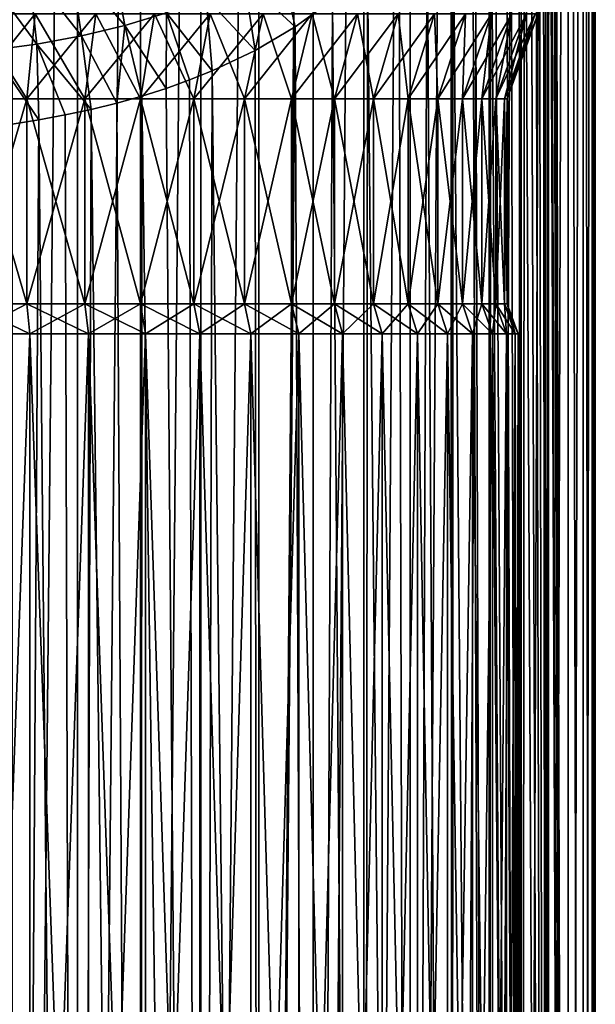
# Model space of a CAD drawing. Header units: metres. Extents: x -24 to 24, y -69 to 184.
# Tile 299 of 656: x 6 to 24, y 37 to 69. Entities that reach past the tile are written whole.
import ezdxf

# ---------------------------------------------------------------- set-up
doc = ezdxf.new("R2010")
doc.units = ezdxf.units.M
for name, color, linetype in [('367', 7, 'CONTINUOUS'), ('369', 7, 'CONTINUOUS'), ('404', 7, 'CONTINUOUS'), ('573', 2, 'CONTINUOUS'), ('574', 2, 'CONTINUOUS'), ('575', 2, 'CONTINUOUS'), ('576', 2, 'CONTINUOUS'), ('577', 2, 'CONTINUOUS'), ('578', 2, 'CONTINUOUS'), ('579', 2, 'CONTINUOUS'), ('580', 2, 'CONTINUOUS')]:
    doc.layers.add(name, color=color, linetype=linetype)

msp = doc.modelspace()

# ---------------------------------------------------------------- linework, layer by layer
at = {"layer": '367'}
for points in [[(7.493662, 145.2, -23.063121), (5.396133, -68.3, -23.642002), (5.396133, 145.2, -23.642002)], [(7.493662, -68.3, -23.063121), (5.396133, -68.3, -23.642002), (7.493662, 145.2, -23.063121)], [(9.530857, 145.2, -22.298548), (7.493662, -68.3, -23.063121), (7.493662, 145.2, -23.063121)], [(9.530857, -68.3, -22.298548), (7.493662, -68.3, -23.063121), (9.530857, 145.2, -22.298548)], [(11.491315, 145.2, -21.354442), (9.530857, -68.3, -22.298548), (9.530857, 145.2, -22.298548)], [(11.491315, -68.3, -21.354442), (9.530857, -68.3, -22.298548), (11.491315, 145.2, -21.354442)], [(13.359252, 145.2, -20.238401), (11.491315, -68.3, -21.354442), (11.491315, 145.2, -21.354442)], [(13.359252, -68.3, -20.238401), (11.491315, -68.3, -21.354442), (13.359252, 145.2, -20.238401)], [(15.119628, 145.2, -18.959413), (13.359252, -68.3, -20.238401), (13.359252, 145.2, -20.238401)], [(15.119628, -68.3, -18.959413), (13.359252, -68.3, -20.238401), (15.119628, 145.2, -18.959413)], [(16.758269, 145.2, -17.527775), (15.119628, -68.3, -18.959413), (15.119628, 145.2, -18.959413)], [(16.758269, -68.3, -17.527775), (15.119628, -68.3, -18.959413), (16.758269, 145.2, -17.527775)], [(18.261983, 145.2, -15.955014), (16.758269, -68.3, -17.527775), (16.758269, 145.2, -17.527775)], [(18.261983, -68.3, -15.955014), (16.758269, -68.3, -17.527775), (18.261983, 145.2, -15.955014)], [(19.618662, 145.2, -14.253792), (18.261983, -68.3, -15.955014), (18.261983, 145.2, -15.955014)], [(19.618662, -68.3, -14.253792), (18.261983, -68.3, -15.955014), (19.618662, 145.2, -14.253792)], [(20.817383, 145.2, -12.437807), (19.618662, -68.3, -14.253792), (19.618662, 145.2, -14.253792)], [(20.817383, -68.3, -12.437807), (19.618662, -68.3, -14.253792), (20.817383, 145.2, -12.437807)], [(21.848495, 145.2, -10.521681), (20.817383, -68.3, -12.437807), (20.817383, 145.2, -12.437807)], [(21.848495, -68.3, -10.521681), (20.817383, -68.3, -12.437807), (21.848495, 145.2, -10.521681)], [(22.703696, 145.2, -8.520839), (21.848495, -68.3, -10.521681), (21.848495, 145.2, -10.521681)], [(22.703696, -68.3, -8.520839), (21.848495, -68.3, -10.521681), (22.703696, 145.2, -8.520839)], [(23.376099, 145.2, -6.451394), (22.703696, -68.3, -8.520839), (22.703696, 145.2, -8.520839)], [(23.376099, -68.3, -6.451393), (22.703696, -68.3, -8.520839), (23.376099, 145.2, -6.451394)], [(23.860293, 145.2, -4.330005), (23.376099, -68.3, -6.451393), (23.376099, 145.2, -6.451394)], [(23.860293, -68.3, -4.330005), (23.376099, -68.3, -6.451393), (23.860293, 145.2, -4.330005)], [(24.152377, 145.2, -2.173753), (23.860293, -68.3, -4.330005), (23.860293, 145.2, -4.330005)], [(24.152377, -68.3, -2.173753), (23.860293, -68.3, -4.330005), (24.152377, 145.2, -2.173753)], [(24.25, 145.2), (24.152377, -68.3, -2.173753), (24.152377, 145.2, -2.173753)], [(24.25, -68.3), (24.152377, -68.3, -2.173753), (24.25, 145.2)]]:
    msp.add_3dface(points, dxfattribs=at)
at = {"layer": '369'}
for points in [[(23.376099, -68.3, 6.451394), (23.376099, 145.2, 6.451394), (22.88287, 113.273149, 8.027252)], [(23.376099, 145.2, 6.451394), (23.860293, -68.3, 4.330005), (23.860293, 145.2, 4.330005)], [(23.376099, -68.3, 6.451394), (23.860293, -68.3, 4.330005), (23.376099, 145.2, 6.451394)], [(23.860293, 145.2, 4.330005), (24.152377, -68.3, 2.173753), (24.152377, 145.2, 2.173753)], [(23.860293, -68.3, 4.330005), (24.152377, -68.3, 2.173753), (23.860293, 145.2, 4.330005)], [(24.152377, -68.3, 2.173753), (24.25, -68.3), (24.152377, 145.2, 2.173753)], [(24.25, -68.3), (24.25, 145.2), (24.152377, 145.2, 2.173753)], [(23.376099, -68.3, 6.451394), (22.88287, 113.273149, 8.027252), (22.88287, 106.484945, 8.027252)], [(22.88287, 99.696742, 8.027252), (23.376099, -68.3, 6.451394), (22.88287, 106.484945, 8.027252)], [(22.882864, 96.696752, 8.02727), (23.376099, -68.3, 6.451394), (22.88287, 99.696742, 8.027252)], [(22.88287, 93.696747, 8.027252), (23.376099, -68.3, 6.451394), (22.882864, 96.696752, 8.02727)], [(22.856185, 91.425076, 8.10292), (23.376099, -68.3, 6.451394), (22.88287, 93.696747, 8.027252)], [(22.849166, 91.14943, 8.122692), (23.376099, -68.3, 6.451394), (22.856185, 91.425076, 8.10292)], [(22.77413, 89.19575, 8.330756), (23.376099, -68.3, 6.451394), (22.849166, 91.14943, 8.122692)], [(22.74505, 88.653484, 8.409827), (23.376099, -68.3, 6.451394), (22.77413, 89.19575, 8.330756)], [(22.631783, 86.992527, 8.710045), (22.703696, -68.3, 8.520839), (22.74505, 88.653484, 8.409827)], [(22.703696, -68.3, 8.520839), (23.376099, -68.3, 6.451394), (22.74505, 88.653484, 8.409827)], [(22.565049, 86.211646, 8.881502), (22.703696, -68.3, 8.520839), (22.631783, 86.992527, 8.710045)], [(22.422019, 84.816178, 9.236642), (22.703696, -68.3, 8.520839), (22.565049, 86.211646, 8.881502)], [(22.302488, 83.843914, 9.521635), (22.703696, -68.3, 8.520839), (22.422019, 84.816178, 9.236642)], [(22.141036, 82.718582, 9.891259), (22.703696, -68.3, 8.520839), (22.302488, 83.843914, 9.521635)], [(21.953582, 81.605394, 10.300618), (22.703696, -68.3, 8.520839), (22.141036, 82.718582, 9.891259)], [(21.788843, 80.753692, 10.644662), (21.848495, -68.3, 10.521681), (21.953582, 81.605394, 10.300618)], [(21.848495, -68.3, 10.521681), (22.703696, -68.3, 8.520839), (21.953582, 81.605394, 10.300618)], [(21.515496, 79.533352, 11.186865), (21.848495, -68.3, 10.521681), (21.788843, 80.753692, 10.644662)], [(21.363948, 78.937674, 11.473631), (21.848495, -68.3, 10.521681), (21.515496, 79.533352, 11.186865)], [(20.986016, 77.641033, 12.151117), (21.848495, -68.3, 10.521681), (21.363948, 78.937674, 11.473631)], [(20.861252, 77.261043, 12.364088), (21.848495, -68.3, 10.521681), (20.986016, 77.641033, 12.151117)], [(20.361567, 75.919653, 13.170767), (20.817383, -68.3, 12.437807), (20.861252, 77.261043, 12.364088)], [(20.817383, -68.3, 12.437807), (21.848495, -68.3, 10.521681), (20.861252, 77.261043, 12.364088)], [(20.272249, 75.705287, 13.307834), (20.817383, -68.3, 12.437807), (20.361567, 75.919653, 13.170767)], [(19.63657, 74.349015, 14.229111), (20.817383, -68.3, 12.437807), (20.272249, 75.705287, 13.307834)], [(18.809153, 72.919451, 15.306151), (19.618662, -68.3, 14.253792), (19.589558, 74.258796, 14.293765)], [(19.589558, 74.258796, 14.293765), (19.618662, -68.3, 14.253792), (19.63657, 74.349015, 14.229111)], [(19.618662, -68.3, 14.253792), (20.817383, -68.3, 12.437807), (19.63657, 74.349015, 14.229111)], [(17.899708, 71.664852, 16.360408), (18.261983, -68.3, 15.955014), (18.809153, 72.919451, 15.306151)], [(18.261983, -68.3, 15.955014), (19.618662, -68.3, 14.253792), (18.809153, 72.919451, 15.306151)], [(16.877375, 70.528136, 17.413119), (18.261983, -68.3, 15.955014), (17.899708, 71.664852, 16.360408)], [(15.75032, 69.513851, 18.438815), (16.758269, -68.3, 17.527775), (16.877375, 70.528136, 17.413119)], [(16.758269, -68.3, 17.527775), (18.261983, -68.3, 15.955014), (16.877375, 70.528136, 17.413119)], [(14.535493, 68.627185, 19.410872), (15.119628, -68.3, 18.959413), (15.75032, 69.513851, 18.438815)], [(15.119628, -68.3, 18.959413), (16.758269, -68.3, 17.527775), (15.75032, 69.513851, 18.438815)], [(13.242505, 67.863377, 20.314984), (13.359252, -68.3, 20.238401), (14.535493, 68.627185, 19.410872)], [(13.359252, -68.3, 20.238401), (15.119628, -68.3, 18.959413), (14.535493, 68.627185, 19.410872)], [(11.855914, 67.204117, 21.154191), (13.359252, -68.3, 20.238401), (13.242505, 67.863377, 20.314984)], [(11.121725, 66.909234, 21.54924), (11.491315, -68.3, 21.354442), (11.855914, 67.204117, 21.154191)], [(11.491315, -68.3, 21.354442), (13.359252, -68.3, 20.238401), (11.855914, 67.204117, 21.154191)], [(10.360173, 66.636793, 21.92554), (11.491315, -68.3, 21.354442), (11.121725, 66.909234, 21.54924)], [(9.57352, 66.386954, 22.280265), (11.491315, -68.3, 21.354442), (10.360173, 66.636793, 21.92554)], [(8.765014, 66.159987, 22.610551), (9.530857, -68.3, 22.298548), (9.57352, 66.386954, 22.280265)], [(9.530857, -68.3, 22.298548), (11.491315, -68.3, 21.354442), (9.57352, 66.386954, 22.280265)], [(7.095728, 65.774966, 23.188643), (7.493662, -68.3, 23.063121), (7.93796, 65.95599, 22.913998)], [(7.493662, -68.3, 23.063121), (9.530857, -68.3, 22.298548), (7.93796, 65.95599, 22.913998)], [(7.93796, 65.95599, 22.913998), (9.530857, -68.3, 22.298548), (8.765014, 66.159987, 22.610551)], [(5.37995, 65.481644, 23.64569), (5.396133, -68.3, 23.642002), (6.241957, 65.616903, 23.432893)], [(5.396133, -68.3, 23.642002), (7.493662, -68.3, 23.063121), (6.241957, 65.616903, 23.432893)], [(6.241957, 65.616903, 23.432893), (7.493662, -68.3, 23.063121), (7.095728, 65.774966, 23.188643)]]:
    msp.add_3dface(points, dxfattribs=at)
at = {"layer": '404'}
for points in [[(9.029497, 68.667751, 22.614305), (8.600055, 71.030502, 23.11736), (7.275544, 70.739454, 23.564557)], [(9.029497, 68.667751, 22.614305), (10.376952, 69.080702, 22.032212), (8.600055, 71.030502, 23.11736)], [(7.629526, 68.33027, 23.123384), (7.275544, 70.739454, 23.564557), (5.906616, 70.51542, 23.945035)], [(7.629526, 68.33027, 23.123384), (9.029497, 68.667751, 22.614305), (7.275544, 70.739454, 23.564557)], [(12.889901, 70.158829, 20.669341), (14.535493, 68.627185, 19.410872), (14.050206, 70.841118, 19.897457)], [(14.535493, 68.627185, 19.410872), (15.75032, 69.513851, 18.438815), (14.050206, 70.841118, 19.897457)], [(6.185003, 68.064712, 23.552791), (5.906616, 70.51542, 23.945035), (4.496948, 70.356463, 24.25216)], [(6.185003, 68.064712, 23.552791), (7.629526, 68.33027, 23.123384), (5.906616, 70.51542, 23.945035)], [(4.700959, 67.868716, 23.895787), (6.185003, 68.064712, 23.552791), (4.496948, 70.356463, 24.25216)], [(11.664936, 69.574951, 21.382546), (13.242505, 67.863377, 20.314984), (12.889901, 70.158829, 20.669341)], [(13.242505, 67.863377, 20.314984), (14.535493, 68.627185, 19.410872), (12.889901, 70.158829, 20.669341)], [(10.376952, 69.080702, 22.032212), (11.855914, 67.204117, 21.154191), (11.664936, 69.574951, 21.382546)], [(11.855914, 67.204117, 21.154191), (13.242505, 67.863377, 20.314984), (11.664936, 69.574951, 21.382546)], [(9.029497, 68.667751, 22.614305), (10.360173, 66.636793, 21.92554), (10.376952, 69.080702, 22.032212)], [(10.360173, 66.636793, 21.92554), (11.121725, 66.909234, 21.54924), (10.376952, 69.080702, 22.032212)], [(11.121725, 66.909234, 21.54924), (11.855914, 67.204117, 21.154191), (10.376952, 69.080702, 22.032212)], [(7.629526, 68.33027, 23.123384), (8.765014, 66.159987, 22.610551), (9.029497, 68.667751, 22.614305)], [(8.765014, 66.159987, 22.610551), (9.57352, 66.386954, 22.280265), (9.029497, 68.667751, 22.614305)], [(9.57352, 66.386954, 22.280265), (10.360173, 66.636793, 21.92554), (9.029497, 68.667751, 22.614305)], [(6.185003, 68.064712, 23.552791), (7.93796, 65.95599, 22.913998), (7.629526, 68.33027, 23.123384)], [(7.93796, 65.95599, 22.913998), (8.765014, 66.159987, 22.610551), (7.629526, 68.33027, 23.123384)], [(4.700959, 67.868716, 23.895787), (6.241957, 65.616903, 23.432893), (6.185003, 68.064712, 23.552791)], [(5.37995, 65.481644, 23.64569), (6.241957, 65.616903, 23.432893), (4.700959, 67.868716, 23.895787)], [(7.095728, 65.774966, 23.188643), (7.93796, 65.95599, 22.913998), (6.185003, 68.064712, 23.552791)], [(6.241957, 65.616903, 23.432893), (7.095728, 65.774966, 23.188643), (6.185003, 68.064712, 23.552791)]]:
    msp.add_3dface(points, dxfattribs=at)
at = {"layer": '573'}
for points in [[(5.856374, 66.3, -20.583073), (4.116083, 69.047477, -22.01858), (3.932309, 66.3, -21.035611)], [(6.130033, 69.047477, -21.544899), (4.116083, 69.047477, -22.01858), (5.856374, 66.3, -20.583073)], [(7.730488, 66.3, -19.954938), (6.130033, 69.047477, -21.544899), (5.856374, 66.3, -20.583073)], [(8.091704, 69.047477, -20.88742), (6.130033, 69.047477, -21.544899), (7.730488, 66.3, -19.954938)], [(9.538738, 66.3, -19.156526), (8.091704, 69.047477, -20.88742), (7.730488, 66.3, -19.954938)], [(9.984446, 69.047477, -20.051704), (8.091704, 69.047477, -20.88742), (9.538738, 66.3, -19.156526)], [(11.265681, 66.3, -18.194626), (9.984446, 69.047477, -20.051704), (9.538738, 66.3, -19.156526)], [(11.792094, 69.047477, -19.044855), (9.984446, 69.047477, -20.051704), (11.265681, 66.3, -18.194626)], [(12.896458, 66.3, -17.077511), (11.792094, 69.047477, -19.044855), (11.265681, 66.3, -18.194626)], [(13.499098, 69.047477, -17.875524), (11.792094, 69.047477, -19.044855), (12.896458, 66.3, -17.077511)], [(14.41712, 66.3, -15.814761), (13.499098, 69.047477, -17.875524), (12.896458, 66.3, -17.077511)], [(15.090828, 69.047477, -16.553758), (13.499098, 69.047477, -17.875524), (14.41712, 66.3, -15.814761)], [(15.814761, 66.3, -14.41712), (15.090828, 69.047477, -16.553758), (14.41712, 66.3, -15.814761)], [(16.553766, 69.047477, -15.09082), (15.090828, 69.047477, -16.553758), (15.814761, 66.3, -14.41712)], [(17.077511, 66.3, -12.896458), (16.553766, 69.047477, -15.09082), (15.814761, 66.3, -14.41712)], [(17.875514, 69.047477, -13.499111), (16.553766, 69.047477, -15.09082), (17.077511, 66.3, -12.896458)], [(18.194626, 66.3, -11.265681), (17.875514, 69.047477, -13.499111), (17.077511, 66.3, -12.896458)], [(19.044826, 69.047477, -11.792142), (17.875514, 69.047477, -13.499111), (18.194626, 66.3, -11.265681)], [(19.156526, 66.3, -9.538738), (19.044826, 69.047477, -11.792142), (18.194626, 66.3, -11.265681)], [(20.051682, 69.047477, -9.984491), (19.044826, 69.047477, -11.792142), (19.156526, 66.3, -9.538738)], [(19.954938, 66.3, -7.730488), (20.051682, 69.047477, -9.984491), (19.156526, 66.3, -9.538738)], [(20.583073, 66.3, -5.856374), (20.887412, 69.047477, -8.091726), (19.954938, 66.3, -7.730488)], [(20.887412, 69.047477, -8.091726), (20.051682, 69.047477, -9.984491), (19.954938, 66.3, -7.730488)], [(21.035611, 66.3, -3.932309), (21.5449, 69.047477, -6.13003), (20.583073, 66.3, -5.856374)], [(21.5449, 69.047477, -6.13003), (20.887412, 69.047477, -8.091726), (20.583073, 66.3, -5.856374)], [(21.308703, 66.3, -1.974633), (22.018583, 69.047477, -4.116064), (21.035611, 66.3, -3.932309)], [(22.018583, 69.047477, -4.116064), (21.5449, 69.047477, -6.13003), (21.035611, 66.3, -3.932309)], [(21.4, 66.3), (22.304436, 69.047477, -2.06691), (21.308703, 66.3, -1.974633)], [(22.304436, 69.047477, -2.06691), (22.018583, 69.047477, -4.116064), (21.308703, 66.3, -1.974633)], [(22.4, 69.047477), (22.304436, 69.047477, -2.06691), (21.4, 66.3)]]:
    msp.add_3dface(points, dxfattribs=at)
at = {"layer": '574'}
for points in [[(5.856374, 59.661617, -20.583073), (3.932309, 66.3, -21.035611), (3.932309, 59.661617, -21.035611)], [(5.856374, 66.3, -20.583073), (3.932309, 66.3, -21.035611), (5.856374, 59.661617, -20.583073)], [(7.730488, 59.661617, -19.954938), (5.856374, 66.3, -20.583073), (5.856374, 59.661617, -20.583073)], [(7.730488, 66.3, -19.954938), (5.856374, 66.3, -20.583073), (7.730488, 59.661617, -19.954938)], [(9.538738, 59.661617, -19.156526), (7.730488, 66.3, -19.954938), (7.730488, 59.661617, -19.954938)], [(9.538738, 66.3, -19.156526), (7.730488, 66.3, -19.954938), (9.538738, 59.661617, -19.156526)], [(11.265681, 59.661617, -18.194626), (9.538738, 66.3, -19.156526), (9.538738, 59.661617, -19.156526)], [(11.265681, 66.3, -18.194626), (9.538738, 66.3, -19.156526), (11.265681, 59.661617, -18.194626)], [(12.896458, 59.661617, -17.077511), (11.265681, 66.3, -18.194626), (11.265681, 59.661617, -18.194626)], [(12.896458, 66.3, -17.077511), (11.265681, 66.3, -18.194626), (12.896458, 59.661617, -17.077511)], [(14.41712, 59.661617, -15.814761), (12.896458, 66.3, -17.077511), (12.896458, 59.661617, -17.077511)], [(14.41712, 66.3, -15.814761), (12.896458, 66.3, -17.077511), (14.41712, 59.661617, -15.814761)], [(15.814761, 59.661617, -14.41712), (14.41712, 66.3, -15.814761), (14.41712, 59.661617, -15.814761)], [(15.814761, 66.3, -14.41712), (14.41712, 66.3, -15.814761), (15.814761, 59.661617, -14.41712)], [(17.077511, 59.661617, -12.896458), (15.814761, 66.3, -14.41712), (15.814761, 59.661617, -14.41712)], [(17.077511, 66.3, -12.896458), (15.814761, 66.3, -14.41712), (17.077511, 59.661617, -12.896458)], [(18.194626, 59.661617, -11.265681), (17.077511, 66.3, -12.896458), (17.077511, 59.661617, -12.896458)], [(18.194626, 66.3, -11.265681), (17.077511, 66.3, -12.896458), (18.194626, 59.661617, -11.265681)], [(19.156526, 59.661617, -9.538738), (18.194626, 66.3, -11.265681), (18.194626, 59.661617, -11.265681)], [(19.156526, 66.3, -9.538738), (18.194626, 66.3, -11.265681), (19.156526, 59.661617, -9.538738)], [(19.954938, 59.661617, -7.730488), (19.156526, 66.3, -9.538738), (19.156526, 59.661617, -9.538738)], [(19.954938, 66.3, -7.730488), (19.156526, 66.3, -9.538738), (19.954938, 59.661617, -7.730488)], [(20.583073, 59.661617, -5.856374), (19.954938, 66.3, -7.730488), (19.954938, 59.661617, -7.730488)], [(20.583073, 66.3, -5.856374), (19.954938, 66.3, -7.730488), (20.583073, 59.661617, -5.856374)], [(21.035611, 59.661617, -3.932309), (20.583073, 66.3, -5.856374), (20.583073, 59.661617, -5.856374)], [(21.035611, 66.3, -3.932309), (20.583073, 66.3, -5.856374), (21.035611, 59.661617, -3.932309)], [(21.308703, 59.661617, -1.974633), (21.035611, 66.3, -3.932309), (21.035611, 59.661617, -3.932309)], [(21.308703, 66.3, -1.974633), (21.035611, 66.3, -3.932309), (21.308703, 59.661617, -1.974633)], [(21.4, 66.3), (21.308703, 66.3, -1.974633), (21.4, 59.661617)], [(21.4, 59.661617), (21.308703, 66.3, -1.974633), (21.308703, 59.661617, -1.974633)]]:
    msp.add_3dface(points, dxfattribs=at)
at = {"layer": '575'}
for points in [[(5.952156, 58.7, -20.919712), (3.932309, 59.661617, -21.035611), (3.996623, 58.7, -21.379652)], [(5.856374, 59.661617, -20.583073), (3.932309, 59.661617, -21.035611), (5.952156, 58.7, -20.919712)], [(7.856922, 58.7, -20.281304), (5.856374, 59.661617, -20.583073), (5.952156, 58.7, -20.919712)], [(7.730488, 59.661617, -19.954938), (5.856374, 59.661617, -20.583073), (7.856922, 58.7, -20.281304)], [(9.694745, 58.7, -19.469833), (7.730488, 59.661617, -19.954938), (7.856922, 58.7, -20.281304)], [(9.538738, 59.661617, -19.156526), (7.730488, 59.661617, -19.954938), (9.694745, 58.7, -19.469833)], [(11.449933, 58.7, -18.492202), (9.538738, 59.661617, -19.156526), (9.694745, 58.7, -19.469833)], [(11.265681, 59.661617, -18.194626), (9.538738, 59.661617, -19.156526), (11.449933, 58.7, -18.492202)], [(13.107382, 58.7, -17.356816), (11.265681, 59.661617, -18.194626), (11.449933, 58.7, -18.492202)], [(12.896458, 59.661617, -17.077511), (11.265681, 59.661617, -18.194626), (13.107382, 58.7, -17.356816)], [(14.652914, 58.7, -16.073414), (12.896458, 59.661617, -17.077511), (13.107382, 58.7, -17.356816)], [(14.41712, 59.661617, -15.814761), (12.896458, 59.661617, -17.077511), (14.652914, 58.7, -16.073414)], [(16.073414, 58.7, -14.652914), (14.41712, 59.661617, -15.814761), (14.652914, 58.7, -16.073414)], [(15.814761, 59.661617, -14.41712), (14.41712, 59.661617, -15.814761), (16.073414, 58.7, -14.652914)], [(17.356816, 58.7, -13.107382), (15.814761, 59.661617, -14.41712), (16.073414, 58.7, -14.652914)], [(17.077511, 59.661617, -12.896458), (15.814761, 59.661617, -14.41712), (17.356816, 58.7, -13.107382)], [(18.492202, 58.7, -11.449933), (17.077511, 59.661617, -12.896458), (17.356816, 58.7, -13.107382)], [(18.194626, 59.661617, -11.265681), (17.077511, 59.661617, -12.896458), (18.492202, 58.7, -11.449933)], [(19.469833, 58.7, -9.694745), (18.194626, 59.661617, -11.265681), (18.492202, 58.7, -11.449933)], [(19.156526, 59.661617, -9.538738), (18.194626, 59.661617, -11.265681), (19.469833, 58.7, -9.694745)], [(20.281304, 58.7, -7.856922), (19.156526, 59.661617, -9.538738), (19.469833, 58.7, -9.694745)], [(19.954938, 59.661617, -7.730488), (19.156526, 59.661617, -9.538738), (20.281304, 58.7, -7.856922)], [(20.919712, 58.7, -5.952156), (19.954938, 59.661617, -7.730488), (20.281304, 58.7, -7.856922)], [(20.583073, 59.661617, -5.856374), (19.954938, 59.661617, -7.730488), (20.919712, 58.7, -5.952156)], [(21.379652, 58.7, -3.996623), (20.583073, 59.661617, -5.856374), (20.919712, 58.7, -5.952156)], [(21.035611, 59.661617, -3.932309), (20.583073, 59.661617, -5.856374), (21.379652, 58.7, -3.996623)], [(21.65721, 58.7, -2.006928), (21.035611, 59.661617, -3.932309), (21.379652, 58.7, -3.996623)], [(21.308703, 59.661617, -1.974633), (21.035611, 59.661617, -3.932309), (21.65721, 58.7, -2.006928)], [(21.4, 59.661617), (21.308703, 59.661617, -1.974633), (21.75, 58.7)], [(21.75, 58.7), (21.308703, 59.661617, -1.974633), (21.65721, 58.7, -2.006928)]]:
    msp.add_3dface(points, dxfattribs=at)
at = {"layer": '576'}
for points in [[(5.952156, 5.623234, -20.919712), (5.952156, 58.7, -20.919712), (3.996623, 58.7, -21.379652)], [(3.996623, 5.623234, -21.379652), (5.952156, 5.623234, -20.919712), (3.996623, 58.7, -21.379652)], [(7.856922, 5.623234, -20.281304), (7.856922, 58.7, -20.281304), (5.952156, 58.7, -20.919712)], [(5.952156, 5.623234, -20.919712), (7.856922, 5.623234, -20.281304), (5.952156, 58.7, -20.919712)], [(9.694745, 5.623234, -19.469833), (9.694745, 58.7, -19.469833), (7.856922, 58.7, -20.281304)], [(7.856922, 5.623234, -20.281304), (9.694745, 5.623234, -19.469833), (7.856922, 58.7, -20.281304)], [(11.449933, 5.623234, -18.492202), (11.449933, 58.7, -18.492202), (9.694745, 58.7, -19.469833)], [(9.694745, 5.623234, -19.469833), (11.449933, 5.623234, -18.492202), (9.694745, 58.7, -19.469833)], [(13.107382, 5.623234, -17.356816), (13.107382, 58.7, -17.356816), (11.449933, 58.7, -18.492202)], [(11.449933, 5.623234, -18.492202), (13.107382, 5.623234, -17.356816), (11.449933, 58.7, -18.492202)], [(14.652914, 5.623234, -16.073414), (14.652914, 58.7, -16.073414), (13.107382, 58.7, -17.356816)], [(13.107382, 5.623234, -17.356816), (14.652914, 5.623234, -16.073414), (13.107382, 58.7, -17.356816)], [(16.073414, 5.623234, -14.652914), (16.073414, 58.7, -14.652914), (14.652914, 58.7, -16.073414)], [(14.652914, 5.623234, -16.073414), (16.073414, 5.623234, -14.652914), (14.652914, 58.7, -16.073414)], [(17.356816, 5.623234, -13.107382), (17.356816, 58.7, -13.107382), (16.073414, 58.7, -14.652914)], [(16.073414, 5.623234, -14.652914), (17.356816, 5.623234, -13.107382), (16.073414, 58.7, -14.652914)], [(18.492202, 5.623234, -11.449933), (18.492202, 58.7, -11.449933), (17.356816, 58.7, -13.107382)], [(17.356816, 5.623234, -13.107382), (18.492202, 5.623234, -11.449933), (17.356816, 58.7, -13.107382)], [(19.469833, 5.623234, -9.694745), (19.469833, 58.7, -9.694745), (18.492202, 58.7, -11.449933)], [(18.492202, 5.623234, -11.449933), (19.469833, 5.623234, -9.694745), (18.492202, 58.7, -11.449933)], [(20.281304, 5.623234, -7.856922), (20.281304, 58.7, -7.856922), (19.469833, 58.7, -9.694745)], [(19.469833, 5.623234, -9.694745), (20.281304, 5.623234, -7.856922), (19.469833, 58.7, -9.694745)], [(20.919712, 5.623234, -5.952156), (20.919712, 58.7, -5.952156), (20.281304, 58.7, -7.856922)], [(20.281304, 5.623234, -7.856922), (20.919712, 5.623234, -5.952156), (20.281304, 58.7, -7.856922)], [(21.379652, 5.623234, -3.996623), (21.379652, 58.7, -3.996623), (20.919712, 58.7, -5.952156)], [(20.919712, 5.623234, -5.952156), (21.379652, 5.623234, -3.996623), (20.919712, 58.7, -5.952156)], [(21.65721, 5.623234, -2.006928), (21.65721, 58.7, -2.006928), (21.379652, 58.7, -3.996623)], [(21.379652, 5.623234, -3.996623), (21.65721, 5.623234, -2.006928), (21.379652, 58.7, -3.996623)], [(21.75, 5.623234), (21.75, 58.7), (21.65721, 58.7, -2.006928)], [(21.65721, 5.623234, -2.006928), (21.75, 5.623234), (21.65721, 58.7, -2.006928)]]:
    msp.add_3dface(points, dxfattribs=at)
at = {"layer": '577'}
for points in [[(3.932309, 66.3, 21.035611), (6.130033, 69.047477, 21.544899), (5.856374, 66.3, 20.583073)], [(4.116083, 69.047477, 22.01858), (6.130033, 69.047477, 21.544899), (3.932309, 66.3, 21.035611)], [(5.856374, 66.3, 20.583073), (8.091704, 69.047477, 20.88742), (7.730488, 66.3, 19.954938)], [(6.130033, 69.047477, 21.544899), (8.091704, 69.047477, 20.88742), (5.856374, 66.3, 20.583073)], [(7.730488, 66.3, 19.954938), (9.984446, 69.047477, 20.051704), (9.538738, 66.3, 19.156526)], [(8.091704, 69.047477, 20.88742), (9.984446, 69.047477, 20.051704), (7.730488, 66.3, 19.954938)], [(9.538738, 66.3, 19.156526), (11.792094, 69.047477, 19.044855), (11.265681, 66.3, 18.194626)], [(9.984446, 69.047477, 20.051704), (11.792094, 69.047477, 19.044855), (9.538738, 66.3, 19.156526)], [(11.265681, 66.3, 18.194626), (13.499098, 69.047477, 17.875524), (12.896458, 66.3, 17.077511)], [(11.792094, 69.047477, 19.044855), (13.499098, 69.047477, 17.875524), (11.265681, 66.3, 18.194626)], [(12.896458, 66.3, 17.077511), (15.090828, 69.047477, 16.553758), (14.41712, 66.3, 15.814761)], [(13.499098, 69.047477, 17.875524), (15.090828, 69.047477, 16.553758), (12.896458, 66.3, 17.077511)], [(14.41712, 66.3, 15.814761), (16.553766, 69.047477, 15.09082), (15.814761, 66.3, 14.41712)], [(15.090828, 69.047477, 16.553758), (16.553766, 69.047477, 15.09082), (14.41712, 66.3, 15.814761)], [(15.814761, 66.3, 14.41712), (17.875514, 69.047477, 13.499111), (17.077511, 66.3, 12.896458)], [(16.553766, 69.047477, 15.09082), (17.875514, 69.047477, 13.499111), (15.814761, 66.3, 14.41712)], [(17.077511, 66.3, 12.896458), (19.044826, 69.047477, 11.792142), (18.194626, 66.3, 11.265681)], [(17.875514, 69.047477, 13.499111), (19.044826, 69.047477, 11.792142), (17.077511, 66.3, 12.896458)], [(18.194626, 66.3, 11.265681), (20.051682, 69.047477, 9.984491), (19.156526, 66.3, 9.538738)], [(19.044826, 69.047477, 11.792142), (20.051682, 69.047477, 9.984491), (18.194626, 66.3, 11.265681)], [(19.156526, 66.3, 9.538738), (20.887412, 69.047477, 8.091726), (19.954938, 66.3, 7.730488)], [(20.051682, 69.047477, 9.984491), (20.887412, 69.047477, 8.091726), (19.156526, 66.3, 9.538738)], [(19.954938, 66.3, 7.730488), (21.5449, 69.047477, 6.13003), (20.583073, 66.3, 5.856374)], [(20.887412, 69.047477, 8.091726), (21.5449, 69.047477, 6.13003), (19.954938, 66.3, 7.730488)], [(20.583073, 66.3, 5.856374), (22.018583, 69.047477, 4.116064), (21.035611, 66.3, 3.932309)], [(21.5449, 69.047477, 6.13003), (22.018583, 69.047477, 4.116064), (20.583073, 66.3, 5.856374)], [(21.035611, 66.3, 3.932309), (22.304436, 69.047477, 2.06691), (21.308703, 66.3, 1.974633)], [(22.018583, 69.047477, 4.116064), (22.304436, 69.047477, 2.06691), (21.035611, 66.3, 3.932309)], [(22.304436, 69.047477, 2.06691), (22.4, 69.047477), (21.308703, 66.3, 1.974633)], [(22.4, 69.047477), (21.4, 66.3), (21.308703, 66.3, 1.974633)]]:
    msp.add_3dface(points, dxfattribs=at)
at = {"layer": '578'}
for points in [[(3.932309, 59.661617, 21.035611), (5.856374, 66.3, 20.583073), (5.856374, 59.661617, 20.583073)], [(3.932309, 66.3, 21.035611), (5.856374, 66.3, 20.583073), (3.932309, 59.661617, 21.035611)], [(5.856374, 59.661617, 20.583073), (7.730488, 66.3, 19.954938), (7.730488, 59.661617, 19.954938)], [(5.856374, 66.3, 20.583073), (7.730488, 66.3, 19.954938), (5.856374, 59.661617, 20.583073)], [(7.730488, 59.661617, 19.954938), (9.538738, 66.3, 19.156526), (9.538738, 59.661617, 19.156526)], [(7.730488, 66.3, 19.954938), (9.538738, 66.3, 19.156526), (7.730488, 59.661617, 19.954938)], [(9.538738, 59.661617, 19.156526), (11.265681, 66.3, 18.194626), (11.265681, 59.661617, 18.194626)], [(9.538738, 66.3, 19.156526), (11.265681, 66.3, 18.194626), (9.538738, 59.661617, 19.156526)], [(11.265681, 59.661617, 18.194626), (12.896458, 66.3, 17.077511), (12.896458, 59.661617, 17.077511)], [(11.265681, 66.3, 18.194626), (12.896458, 66.3, 17.077511), (11.265681, 59.661617, 18.194626)], [(12.896458, 59.661617, 17.077511), (14.41712, 66.3, 15.814761), (14.41712, 59.661617, 15.814761)], [(12.896458, 66.3, 17.077511), (14.41712, 66.3, 15.814761), (12.896458, 59.661617, 17.077511)], [(14.41712, 59.661617, 15.814761), (15.814761, 66.3, 14.41712), (15.814761, 59.661617, 14.41712)], [(14.41712, 66.3, 15.814761), (15.814761, 66.3, 14.41712), (14.41712, 59.661617, 15.814761)], [(15.814761, 59.661617, 14.41712), (17.077511, 66.3, 12.896458), (17.077511, 59.661617, 12.896458)], [(15.814761, 66.3, 14.41712), (17.077511, 66.3, 12.896458), (15.814761, 59.661617, 14.41712)], [(17.077511, 59.661617, 12.896458), (18.194626, 66.3, 11.265681), (18.194626, 59.661617, 11.265681)], [(17.077511, 66.3, 12.896458), (18.194626, 66.3, 11.265681), (17.077511, 59.661617, 12.896458)], [(18.194626, 59.661617, 11.265681), (19.156526, 66.3, 9.538738), (19.156526, 59.661617, 9.538738)], [(18.194626, 66.3, 11.265681), (19.156526, 66.3, 9.538738), (18.194626, 59.661617, 11.265681)], [(19.156526, 59.661617, 9.538738), (19.954938, 66.3, 7.730488), (19.954938, 59.661617, 7.730488)], [(19.156526, 66.3, 9.538738), (19.954938, 66.3, 7.730488), (19.156526, 59.661617, 9.538738)], [(19.954938, 59.661617, 7.730488), (20.583073, 66.3, 5.856374), (20.583073, 59.661617, 5.856374)], [(19.954938, 66.3, 7.730488), (20.583073, 66.3, 5.856374), (19.954938, 59.661617, 7.730488)], [(20.583073, 59.661617, 5.856374), (21.035611, 66.3, 3.932309), (21.035611, 59.661617, 3.932309)], [(20.583073, 66.3, 5.856374), (21.035611, 66.3, 3.932309), (20.583073, 59.661617, 5.856374)], [(21.035611, 59.661617, 3.932309), (21.308703, 66.3, 1.974633), (21.308703, 59.661617, 1.974633)], [(21.035611, 66.3, 3.932309), (21.308703, 66.3, 1.974633), (21.035611, 59.661617, 3.932309)], [(21.4, 66.3), (21.4, 59.661617), (21.308703, 59.661617, 1.974633)], [(21.308703, 66.3, 1.974633), (21.4, 66.3), (21.308703, 59.661617, 1.974633)]]:
    msp.add_3dface(points, dxfattribs=at)
at = {"layer": '579'}
for points in [[(3.932309, 59.661617, 21.035611), (5.856374, 59.661617, 20.583073), (3.996623, 58.7, 21.379652)], [(3.996623, 58.7, 21.379652), (5.856374, 59.661617, 20.583073), (5.952156, 58.7, 20.919712)], [(5.856374, 59.661617, 20.583073), (7.730488, 59.661617, 19.954938), (5.952156, 58.7, 20.919712)], [(5.952156, 58.7, 20.919712), (7.730488, 59.661617, 19.954938), (7.856922, 58.7, 20.281304)], [(7.730488, 59.661617, 19.954938), (9.538738, 59.661617, 19.156526), (7.856922, 58.7, 20.281304)], [(7.856922, 58.7, 20.281304), (9.538738, 59.661617, 19.156526), (9.694745, 58.7, 19.469833)], [(9.538738, 59.661617, 19.156526), (11.265681, 59.661617, 18.194626), (9.694745, 58.7, 19.469833)], [(9.694745, 58.7, 19.469833), (11.265681, 59.661617, 18.194626), (11.449933, 58.7, 18.492202)], [(11.265681, 59.661617, 18.194626), (12.896458, 59.661617, 17.077511), (11.449933, 58.7, 18.492202)], [(11.449933, 58.7, 18.492202), (12.896458, 59.661617, 17.077511), (13.107382, 58.7, 17.356816)], [(12.896458, 59.661617, 17.077511), (14.41712, 59.661617, 15.814761), (13.107382, 58.7, 17.356816)], [(13.107382, 58.7, 17.356816), (14.41712, 59.661617, 15.814761), (14.652914, 58.7, 16.073414)], [(14.41712, 59.661617, 15.814761), (15.814761, 59.661617, 14.41712), (14.652914, 58.7, 16.073414)], [(14.652914, 58.7, 16.073414), (15.814761, 59.661617, 14.41712), (16.073414, 58.7, 14.652914)], [(15.814761, 59.661617, 14.41712), (17.077511, 59.661617, 12.896458), (16.073414, 58.7, 14.652914)], [(16.073414, 58.7, 14.652914), (17.077511, 59.661617, 12.896458), (17.356816, 58.7, 13.107382)], [(17.077511, 59.661617, 12.896458), (18.194626, 59.661617, 11.265681), (17.356816, 58.7, 13.107382)], [(17.356816, 58.7, 13.107382), (18.194626, 59.661617, 11.265681), (18.492202, 58.7, 11.449933)], [(18.194626, 59.661617, 11.265681), (19.156526, 59.661617, 9.538738), (18.492202, 58.7, 11.449933)], [(18.492202, 58.7, 11.449933), (19.156526, 59.661617, 9.538738), (19.469833, 58.7, 9.694745)], [(19.156526, 59.661617, 9.538738), (19.954938, 59.661617, 7.730488), (19.469833, 58.7, 9.694745)], [(19.469833, 58.7, 9.694745), (19.954938, 59.661617, 7.730488), (20.281304, 58.7, 7.856922)], [(19.954938, 59.661617, 7.730488), (20.583073, 59.661617, 5.856374), (20.281304, 58.7, 7.856922)], [(20.281304, 58.7, 7.856922), (20.583073, 59.661617, 5.856374), (20.919712, 58.7, 5.952156)], [(20.583073, 59.661617, 5.856374), (21.035611, 59.661617, 3.932309), (20.919712, 58.7, 5.952156)], [(20.919712, 58.7, 5.952156), (21.035611, 59.661617, 3.932309), (21.379652, 58.7, 3.996623)], [(21.035611, 59.661617, 3.932309), (21.308703, 59.661617, 1.974633), (21.379652, 58.7, 3.996623)], [(21.379652, 58.7, 3.996623), (21.308703, 59.661617, 1.974633), (21.65721, 58.7, 2.006928)], [(21.308703, 59.661617, 1.974633), (21.4, 59.661617), (21.65721, 58.7, 2.006928)], [(21.4, 59.661617), (21.75, 58.7), (21.65721, 58.7, 2.006928)]]:
    msp.add_3dface(points, dxfattribs=at)
at = {"layer": '580'}
for points in [[(3.996623, 5.623234, 21.379652), (3.996623, 58.7, 21.379652), (5.952156, 58.7, 20.919712)], [(5.952156, 5.623234, 20.919712), (3.996623, 5.623234, 21.379652), (5.952156, 58.7, 20.919712)], [(5.952156, 5.623234, 20.919712), (5.952156, 58.7, 20.919712), (7.856922, 58.7, 20.281304)], [(7.856922, 5.623234, 20.281304), (5.952156, 5.623234, 20.919712), (7.856922, 58.7, 20.281304)], [(7.856922, 5.623234, 20.281304), (7.856922, 58.7, 20.281304), (9.694745, 58.7, 19.469833)], [(9.694745, 5.623234, 19.469833), (7.856922, 5.623234, 20.281304), (9.694745, 58.7, 19.469833)], [(9.694745, 5.623234, 19.469833), (9.694745, 58.7, 19.469833), (11.449933, 58.7, 18.492202)], [(11.449933, 5.623234, 18.492202), (9.694745, 5.623234, 19.469833), (11.449933, 58.7, 18.492202)], [(11.449933, 5.623234, 18.492202), (11.449933, 58.7, 18.492202), (13.107382, 58.7, 17.356816)], [(13.107382, 5.623234, 17.356816), (11.449933, 5.623234, 18.492202), (13.107382, 58.7, 17.356816)], [(13.107382, 5.623234, 17.356816), (13.107382, 58.7, 17.356816), (14.652914, 58.7, 16.073414)], [(14.652914, 5.623234, 16.073414), (13.107382, 5.623234, 17.356816), (14.652914, 58.7, 16.073414)], [(14.652914, 5.623234, 16.073414), (14.652914, 58.7, 16.073414), (16.073414, 58.7, 14.652914)], [(16.073414, 5.623234, 14.652914), (14.652914, 5.623234, 16.073414), (16.073414, 58.7, 14.652914)], [(16.073414, 5.623234, 14.652914), (16.073414, 58.7, 14.652914), (17.356816, 58.7, 13.107382)], [(17.356816, 5.623234, 13.107382), (16.073414, 5.623234, 14.652914), (17.356816, 58.7, 13.107382)], [(17.356816, 5.623234, 13.107382), (17.356816, 58.7, 13.107382), (18.492202, 58.7, 11.449933)], [(18.492202, 5.623234, 11.449933), (17.356816, 5.623234, 13.107382), (18.492202, 58.7, 11.449933)], [(18.492202, 5.623234, 11.449933), (18.492202, 58.7, 11.449933), (19.469833, 58.7, 9.694745)], [(19.469833, 5.623234, 9.694745), (18.492202, 5.623234, 11.449933), (19.469833, 58.7, 9.694745)], [(19.469833, 5.623234, 9.694745), (19.469833, 58.7, 9.694745), (20.281304, 58.7, 7.856922)], [(20.281304, 5.623234, 7.856922), (19.469833, 5.623234, 9.694745), (20.281304, 58.7, 7.856922)], [(20.281304, 5.623234, 7.856922), (20.281304, 58.7, 7.856922), (20.919712, 58.7, 5.952156)], [(20.919712, 5.623234, 5.952156), (20.281304, 5.623234, 7.856922), (20.919712, 58.7, 5.952156)], [(20.919712, 5.623234, 5.952156), (20.919712, 58.7, 5.952156), (21.379652, 58.7, 3.996623)], [(21.379652, 5.623234, 3.996623), (20.919712, 5.623234, 5.952156), (21.379652, 58.7, 3.996623)], [(21.379652, 5.623234, 3.996623), (21.379652, 58.7, 3.996623), (21.65721, 58.7, 2.006928)], [(21.65721, 5.623234, 2.006928), (21.379652, 5.623234, 3.996623), (21.65721, 58.7, 2.006928)], [(21.75, 58.7), (21.65721, 5.623234, 2.006928), (21.65721, 58.7, 2.006928)], [(21.75, 5.623234), (21.65721, 5.623234, 2.006928), (21.75, 58.7)]]:
    msp.add_3dface(points, dxfattribs=at)

doc.saveas('drawing.dxf')
